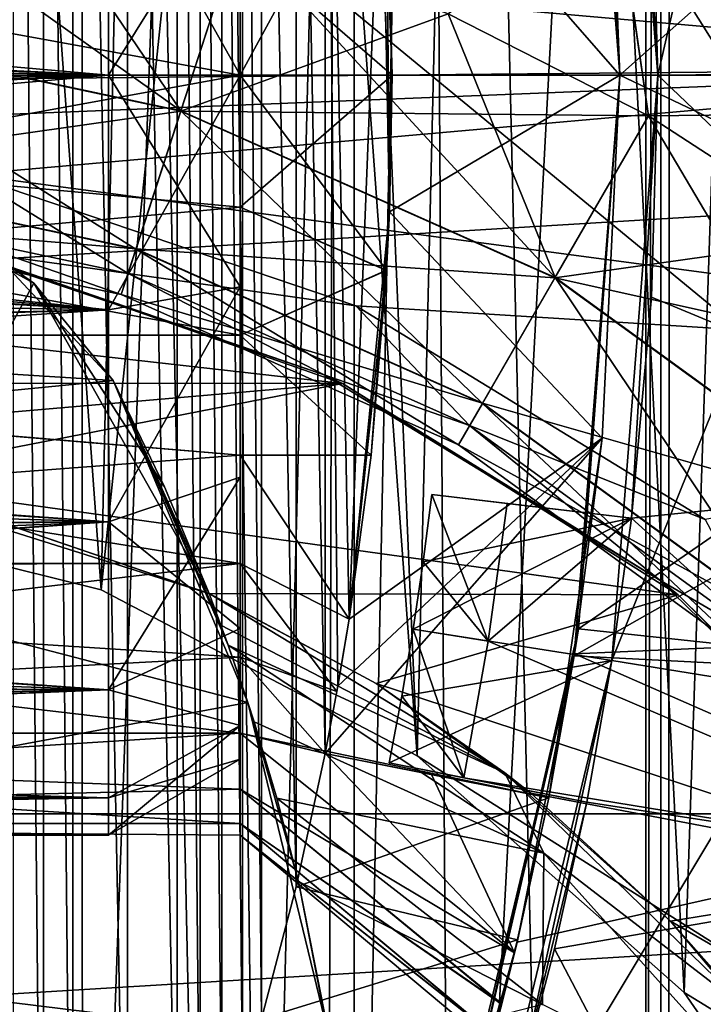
# Model space of a CAD drawing. Header units: metres. Extents: x -104 to 104, y -111 to 38.
# Tile 680 of 848: x 8.17 to 9.97, y -2.45 to 0.15. Entities that reach past the tile are written whole.
import ezdxf

# ---------------------------------------------------------------- set-up
doc = ezdxf.new("R2010")
doc.units = ezdxf.units.M
doc.layers.add('solid_509367_AD153', color=7, linetype='CONTINUOUS')

msp = doc.modelspace()

# ---------------------------------------------------------------- linework, layer by layer
at = {"layer": 'solid_509367_AD153'}
for points in [[(-88.5, -7.5, -19), (-88.5, 19.5, -19), (88.5, 19.5, -19)], [(-36.57795, -7.5, -19), (-88.5, -7.5, -19), (88.5, 19.5, -19)], [(-34.248123, -7.626659, -19), (-36.57795, -7.5, -19), (88.5, 19.5, -19)], [(-31.945723, -8.004942, -19), (-34.248123, -7.626659, -19), (88.5, 19.5, -19)], [(31.945723, -8.004942, -19), (-31.945723, -8.004942, -19), (88.5, 19.5, -19)], [(7.936655, -18.394463, 77.660629), (8.169803, 18.291494, 77.658279), (7.281437, 18.662176, 77.666862)], [(7.936655, -18.394463, 77.660629), (8.944834, -17.926723, 77.649994), (8.169803, 18.291494, 77.658279)], [(8.944834, -17.926723, 77.649994), (9.038421, 17.879116, 77.648941), (8.169803, 18.291494, 77.658279)], [(8.944834, -17.926723, 77.649994), (9.871528, -17.434856, 77.639091), (9.038421, 17.879116, 77.648941)], [(9.871528, -17.434856, 77.639091), (9.887, 17.425175, 77.638901), (9.038421, 17.879116, 77.648941)], [(9.871528, -17.434856, 77.639091), (10.723963, -16.924734, 77.62812), (9.887, 17.425175, 77.638901)], [(10.723963, -16.924734, 77.62812), (10.711931, 16.931606, 77.628281), (9.887, 17.425175, 77.638901)], [(4.344064, 15.273149, -16.1), (34.664421, -3.314469, -16.1), (36, -3.273149, -16.1)], [(55.566704, 15.273149, -16.1), (4.344064, 15.273149, -16.1), (36, -3.273149, -16.1)], [(4.344064, 15.273149, -16.1), (33.367996, -3.412633, -16.1), (34.664421, -3.314469, -16.1)], [(4.344064, 15.273149, -16.1), (30.884655, -3.787543, -16.1), (33.367996, -3.412633, -16.1)], [(4.344064, 15.273149, -16.1), (28.586456, -4.362284, -16.1), (30.884655, -3.787543, -16.1)], [(4.344064, 15.273149, -16.1), (26.533766, -5.079702, -16.1), (28.586456, -4.362284, -16.1)], [(4.344064, 15.273149, -16.1), (24.705273, -5.88503, -16.1), (26.533766, -5.079702, -16.1)], [(4.344064, 15.273149, -16.1), (23.075869, -6.75054, -16.1), (24.705273, -5.88503, -16.1)], [(4.344064, 15.273149, -16.1), (21.630114, -7.658508, -16.1), (23.075869, -6.75054, -16.1)], [(4.344064, 15.273149, -16.1), (4.344064, -7.658508, -16.1), (21.630114, -7.658508, -16.1)], [(9.857351, 9.20101, 74.699997), (9.818139, -4.818901, 74.699997), (9.818139, 4.819205, 74.699997)], [(9.857351, 9.20101, 74.699997), (9.857352, -9.201009, 74.699997), (9.818139, -4.818901, 74.699997)], [(9.857351, 9.20101, 74.699997), (10.461493, 8.508132, 74.699997), (9.857352, -9.201009, 74.699997)], [(10.461493, 8.508132, 74.699997), (10.461493, -8.508132, 74.699997), (9.857352, -9.201009, 74.699997)], [(7.47099, -1.128593, 9.95), (8.384211, -1.354237, 9.95), (7.754894, 7.271223, 9.95)], [(8.384211, -1.354237, 9.95), (8.5735, 7.031147, 9.95), (7.754894, 7.271223, 9.95)], [(9.918551, -2.413999, 9.95), (10.245106, 7.271223, 9.95), (9.4265, 7.031147, 9.95)], [(9.918551, -2.413999, 9.95), (10.452311, -3.186678, 9.95), (10.245106, 7.271223, 9.95)], [(8.384211, -1.354237, 9.95), (9.215831, -1.791282, 9.95), (8.5735, 7.031147, 9.95)], [(9.215831, -1.791282, 9.95), (9.4265, 7.031147, 9.95), (8.5735, 7.031147, 9.95)], [(9.215831, -1.791282, 9.95), (9.918551, -2.413999, 9.95), (9.4265, 7.031147, 9.95)], [(8.33328, 4.819205, 74.306755), (8.335526, -4.818901, 74.308037), (7.909254, -4.818901, 74.014336)], [(8.169735, 4.819205, 74.206543), (8.33328, 4.819205, 74.306755), (7.909254, -4.818901, 74.014336)], [(8.33328, 4.819205, 74.306755), (8.684889, 4.819205, 74.477722), (8.335526, -4.818901, 74.308037)], [(8.684889, 4.819205, 74.477722), (8.805942, -4.818901, 74.524086), (8.335526, -4.818901, 74.308037)], [(8.684889, 4.819205, 74.477722), (9.050115, 4.819205, 74.600021), (8.805942, -4.818901, 74.524086)], [(9.050115, 4.819205, 74.600021), (9.050115, -4.818901, 74.600021), (8.805942, -4.818901, 74.524086)], [(9.242718, 4.819205, 74.644295), (9.306495, -4.818901, 74.656052), (9.050115, -4.818901, 74.600021)], [(9.050115, 4.819205, 74.600021), (9.242718, 4.819205, 74.644295), (9.050115, -4.818901, 74.600021)], [(9.242718, 4.819205, 74.644295), (9.818139, 4.819205, 74.699997), (9.306495, -4.818901, 74.656052)], [(9.306495, -4.818901, 74.656052), (9.818139, 4.819205, 74.699997), (9.818139, -4.818901, 74.699997)], [(7.471087, -1.128605, 8.644608), (7.798791, 4.280321, 8.653191), (8.372914, 4.192308, 8.668224)], [(19.56822, -8.332496, 8.961384), (9.543673, 4.193583, 8.698881), (10.094987, 4.270864, 8.713318)], [(7.471087, -1.128605, 8.644608), (8.372914, 4.192308, 8.668224), (8.960734, 4.160768, 8.683617)], [(19.56822, -8.332496, 8.961384), (8.960734, 4.160768, 8.683617), (9.543673, 4.193583, 8.698881)], [(8.384458, -1.354333, 8.668527), (7.471087, -1.128605, 8.644608), (8.960734, 4.160768, 8.683617)], [(8.232697, -3.993145, 47), (8.232697, 3.993145, 47), (8.15271, 4.154013, 47)], [(8.15271, -4.154013, 47), (8.232697, -3.993145, 47), (8.15271, 4.154013, 47)], [(9.216134, -1.791493, 8.690305), (8.384458, -1.354333, 8.668527), (8.960734, 4.160768, 8.683617)], [(9.216134, -1.791493, 8.690305), (8.960734, 4.160768, 8.683617), (19.56822, -8.332496, 8.961384)], [(8.30951, -3.830737, 47), (8.30951, 3.830737, 47), (8.232697, 3.993145, 47)], [(8.232697, -3.993145, 47), (8.30951, -3.830737, 47), (8.232697, 3.993145, 47)], [(8.453498, -3.501553, 47), (8.453498, 3.501553, 47), (8.30951, 3.830737, 47)], [(8.30951, -3.830737, 47), (8.453498, -3.501553, 47), (8.30951, 3.830737, 47)], [(5, 3.5, 28.700001), (12.620547, 0.860805, 28.700001), (12.620148, -0.866507, 28.700001)], [(5, 3.5, 28.700001), (12.620148, -0.866507, 28.700001), (12.384386, -2.577942, 28.700001)], [(5, -3.5, 28.700001), (5, 3.5, 28.700001), (12.384386, -2.577942, 28.700001)], [(8.584451, -3.166971, 47), (8.584451, 3.166971, 47), (8.453498, 3.501553, 47)], [(8.453498, -3.501553, 47), (8.584451, -3.166971, 47), (8.453498, 3.501553, 47)], [(8.644976, -2.997816, 47), (8.644976, 2.997816, 47), (8.584451, 3.166971, 47)], [(8.584451, -3.166971, 47), (8.644976, -2.997816, 47), (8.584451, 3.166971, 47)], [(8.702168, -2.827506, 47), (8.702168, 2.827506, 47), (8.644976, 2.997816, 47)], [(8.644976, -2.997816, 47), (8.702168, -2.827506, 47), (8.644976, 2.997816, 47)], [(8.756004, -2.656105, 47), (8.756004, 2.656105, 47), (8.702168, 2.827506, 47)], [(8.702168, -2.827506, 47), (8.756004, -2.656105, 47), (8.702168, 2.827506, 47)], [(8.806465, -2.48368, 47), (8.806465, 2.48368, 47), (8.756004, 2.656105, 47)], [(8.756004, -2.656105, 47), (8.806465, -2.48368, 47), (8.756004, 2.656105, 47)], [(8.897184, -2.136025, 47), (8.897184, 2.136025, 47), (8.806465, 2.48368, 47)], [(8.806465, -2.48368, 47), (8.897184, -2.136025, 47), (8.806465, 2.48368, 47)], [(8.974185, -1.785076, 47), (8.974185, 1.785076, 47), (8.897184, 2.136025, 47)], [(8.897184, -2.136025, 47), (8.974185, -1.785076, 47), (8.897184, 2.136025, 47)], [(15.982141, 1.944209, 21.049999), (-15.982138, 1.944239, 21.049999), (-16.1, 0, 21.049999)], [(15.982141, 1.944209, 21.049999), (-16.1, 0, 21.049999), (16.1, 0, 21.049999)], [(9.037349, -1.431375, 47), (9.121792, 0.717915, 47), (8.974185, 1.785076, 47)], [(9.007504, -1.608536, 47), (9.037349, -1.431375, 47), (8.974185, 1.785076, 47)], [(8.974185, -1.785076, 47), (9.007504, -1.608536, 47), (8.974185, 1.785076, 47)], [(9.630476, 1.521856, 35.650002), (12.349995, 0.011527, 35.650002), (12.234767, 1.68314, 35.650002)], [(11.630701, 1.67, 39.900002), (9.64048, 1.457156, 39.900002), (9.75, 0, 39.900002)], [(11.75, 0, 39.900002), (11.630701, 1.67, 39.900002), (9.75, 0, 39.900002)], [(10.222325, 1.620614, 48.400002), (9.72873, 1.540879, 47.900002), (9.85, 0, 47.900002)], [(10.349999, 0, 48.400002), (10.222325, 1.620614, 48.400002), (9.85, 0, 47.900002)], [(9.78071, 1.166279, 46.599998), (9.85, 0, 47.900002), (9.72873, 1.540879, 47.900002)], [(9.630476, 1.521856, 35.650002), (9.75, 0, 35.650002), (12.349995, 0.011527, 35.650002)], [(9.75, 0, 39), (9.75, 0, 35.650002), (9.630476, 1.521856, 35.650002)], [(9.703047, 0.955667, 39), (9.75, 0, 39), (9.630476, 1.521856, 35.650002)], [(9.64048, 1.457156, 39.900002), (9.71917, 0.771681, 35.650002), (9.75, 0, 35.650002)], [(9.64048, 1.457156, 39.900002), (9.75, 0, 35.650002), (9.75, 0, 39.900002)], [(9.71917, 0.771681, 35.650002), (12.674013, 1.38953, 35.650002), (12.75, 0, 35.650002)], [(9.78071, 1.166279, 46.599998), (9.832662, 0.584168, 39.900002), (9.85, 0, 39.900002)], [(9.78071, 1.166279, 46.599998), (9.85, 0, 39.900002), (9.85, 0, 47.900002)], [(9.832662, 0.584168, 39.900002), (10.949882, 1.048808, 39.900002), (11, 0, 39.900002)], [(9.121792, 0.717915, 39), (9.75, 0, 39), (9.703047, 0.955667, 39)], [(9.907749, 0.839548, 10.841917), (9.737351, 0.497344, 11.072384), (10.700877, -0.099246, 11.072384)], [(10.931253, 0.205821, 10.841917), (9.907749, 0.839548, 10.841917), (10.700877, -0.099246, 11.072384)], [(9.71917, 0.771681, 35.650002), (12.75, 0, 35.650002), (9.75, 0, 35.650002)], [(9.037349, -1.431375, 47), (9.142944, -0.359242, 47), (9.121792, 0.717915, 47)], [(9.135217, 0.519914, 44.764244), (9.121792, 0.717915, 47), (9.142944, -0.359242, 47)], [(9.142944, -0.359242, 39), (9.75, 0, 39), (9.121792, 0.717915, 39)], [(9.121792, 0.717915, 39), (9.124148, 0.687322, 40.290691), (9.15, 0, 40.16436)], [(9.142944, -0.359242, 39), (9.121792, 0.717915, 39), (9.15, 0, 40.16436)], [(11.207793, 0.019654, 11.15), (2.699685, -0.059449, 11.15), (3.733266, 0.677231, 11.15)], [(10.266734, 0.677231, 11.15), (11.207793, 0.019654, 11.15), (3.733266, 0.677231, 11.15)], [(8.75, 0.68404, 40.620613), (5, 0.687866, 40.622177), (5, 0, 40.5)], [(8.75, 0, 44.5), (5, 0, 44.5), (5, 0.684475, 44.379093)], [(8.75, 0.347296, 44.469616), (8.75, 0, 44.5), (5, 0.684475, 44.379093)], [(8.75, 0.68404, 40.620613), (5, 0, 40.5), (8.75, 0.347296, 40.530384)], [(9.124148, 0.687322, 40.290691), (8.75, 0, 40.5), (9.15, 0, 40.16436)], [(8.75, 0.347296, 40.530384), (8.75, 0, 40.5), (9.124148, 0.687322, 40.290691)], [(2.5, 0, 44.5), (8.403587, 0, 44.5), (8.403587, 0.618034, 44.402115)], [(2.5, 0.121434, 44.496311), (2.5, 0, 44.5), (8.403587, 0.618034, 44.402115)], [(2.5, 0.121434, 44.496311), (8.403587, 0.618034, 44.402115), (2.5, 0.24242, 44.485252)], [(2.5, 0.517638, 40.56815), (8.403587, 0.618034, 40.597885), (8.403587, 0, 40.5)], [(7.539109, 0.129275, 10.028094), (7.590586, 0.619049, 9.950033), (8.174701, 0.526534, 9.950033)], [(7.590586, 0.619049, 11.15), (7.539249, 0.130611, 11.072395), (8.594179, -0.093621, 11.072395)], [(8.174701, 0.526534, 11.15), (7.590586, 0.619049, 11.15), (8.594179, -0.093621, 11.072395)], [(8.403587, 0.618034, 44.402115), (8.403587, 0, 44.5), (8.75, 0.556971, 44.211636)], [(8.403587, 0.618034, 40.597885), (8.75, 0.556983, 40.788368), (8.75, 0, 40.700005)], [(8.403587, 0, 40.5), (8.403587, 0.618034, 40.597885), (8.75, 0, 40.700005)], [(9.85, 0, 39.900002), (9.832662, 0.584168, 39.900002), (11, 0, 39.900002)], [(8.403587, 0, 44.5), (8.75, 0, 44.299995), (8.75, 0.556971, 44.211636)], [(8.75, 0.556983, 40.788368), (8.75, 0.556971, 44.211636), (8.75, 0, 44.299995)], [(8.75, 0, 40.700005), (8.75, 0.556983, 40.788368), (8.75, 0, 44.299995)], [(7.539109, 0.129275, 10.028094), (8.174701, 0.526534, 9.950033), (8.745946, 0.373469, 9.950033)], [(8.745946, 0.373469, 11.15), (8.174701, 0.526534, 11.15), (8.594179, -0.093621, 11.072395)], [(8.75, 0.347296, 44.469616), (9.135217, 0.519914, 44.764244), (9.15, 0, 44.83564)], [(9.15, 0, 44.83564), (9.135217, 0.519914, 44.764244), (9.142944, -0.359242, 47)], [(2.5, 0.517638, 40.56815), (8.403587, 0, 40.5), (2.5, 0.279662, 40.51965)], [(9.738197, 0.499042, 10.028295), (9.825, -0.106956, 9.950033), (9.298062, 0.161532, 9.950033)], [(9.737351, 0.497344, 11.072384), (9.298062, 0.161532, 11.15), (9.825, -0.106956, 11.15)], [(9.737351, 0.497344, 11.072384), (9.825, -0.106956, 11.15), (10.320987, -0.429054, 11.15)], [(10.700877, -0.099246, 11.072384), (9.737351, 0.497344, 11.072384), (10.320987, -0.429054, 11.15)], [(10.702021, -0.097732, 10.028295), (9.825, -0.106956, 9.950033), (9.738197, 0.499042, 10.028295)], [(10.702021, -0.097732, 10.028295), (9.738197, 0.499042, 10.028295), (10.931889, 0.206661, 10.259248)], [(8.593764, -0.094898, 10.028094), (7.539109, 0.129275, 10.028094), (8.745946, 0.373469, 9.950033)], [(8.593764, -0.094898, 10.028094), (8.745946, 0.373469, 9.950033), (9.298062, 0.161532, 9.950033)], [(8.745946, 0.373469, 11.15), (8.594179, -0.093621, 11.072395), (9.579436, -0.532286, 11.072395)], [(9.298062, 0.161532, 11.15), (8.745946, 0.373469, 11.15), (9.579436, -0.532286, 11.072395)], [(8.75, 0.347296, 40.530384), (5, 0, 40.5), (8.75, 0, 40.5)], [(8.75, 0.347296, 44.469616), (9.15, 0, 44.83564), (8.75, 0, 44.5)], [(2.5, 0.279662, 40.51965), (8.403587, 0, 40.5), (2.5, 0.24242, 40.514748)], [(2.5, 0.121434, 40.503689), (2.5, 0.24242, 40.514748), (8.403587, 0, 40.5)], [(8.593764, -0.094898, 10.028094), (9.298062, 0.161532, 9.950033), (9.825, -0.106956, 9.950033)], [(9.825, -0.106956, 11.15), (9.298062, 0.161532, 11.15), (9.579436, -0.532286, 11.072395)], [(7.539249, 0.130611, 11.072395), (7.499176, -0.250658, 10.840785), (8.475712, -0.458227, 10.840785)], [(8.594179, -0.093621, 11.072395), (7.539249, 0.130611, 11.072395), (8.475712, -0.458227, 10.840785)], [(2.5, 0.121434, 40.503689), (8.403587, 0, 40.5), (2.5, 0, 40.5)], [(7.49926, -0.249855, 10.258378), (7.539109, 0.129275, 10.028094), (8.593764, -0.094898, 10.028094)], [(2.5, -0.121434, 44.496311), (8.403587, 0, 44.5), (2.5, 0, 44.5)], [(6.960272, -0.150287, 11.15), (2.699685, -0.059449, 11.15), (11.207793, 0.019654, 11.15)], [(8.75, -0.68404, 44.379387), (5, -0.687866, 44.377823), (5, 0, 44.5)], [(8.75, -0.347296, 44.469616), (5, 0, 44.5), (8.75, 0, 44.5)], [(8.75, -0.68404, 44.379387), (5, 0, 44.5), (8.75, -0.347296, 44.469616)], [(8.75, 0, 40.5), (5, 0, 40.5), (5, -0.684475, 40.620907)], [(8.75, 0, 40.5), (5, -0.684475, 40.620907), (8.75, -0.347296, 40.530384)], [(8.033466, -0.261476, 11.15), (6.960272, -0.150287, 11.15), (11.207793, 0.019654, 11.15)], [(8.033466, -0.261476, 11.15), (11.207793, 0.019654, 11.15), (12.019654, -0.792207, 11.15)], [(8.403587, -0.618034, 44.402115), (8.75, -0.556983, 44.211632), (8.75, 0, 44.299995)], [(8.403587, -0.618034, 44.402115), (8.75, 0, 44.299995), (8.403587, 0, 44.5)], [(8.75, 0, 44.5), (9.15, 0, 44.83564), (9.135575, -0.51358, 44.765621)], [(8.75, -0.347296, 44.469616), (8.75, 0, 44.5), (9.135575, -0.51358, 44.765621)], [(9.15, 0, 40.16436), (8.75, 0, 40.5), (8.75, -0.347296, 40.530384)], [(8.75, -0.556983, 44.211632), (8.75, 0, 40.700005), (8.75, 0, 44.299995)], [(9.629526, -1.527909, 35.650002), (12.237545, -1.662818, 35.650002), (12.349995, 0.011527, 35.650002)], [(9.75, 0, 35.650002), (9.629526, -1.527909, 35.650002), (12.349995, 0.011527, 35.650002)], [(9.75, 0, 39.900002), (9.75, 0, 35.650002), (9.630262, -1.523424, 35.650002)], [(9.640485, -1.457127, 39.900002), (9.75, 0, 39.900002), (9.630262, -1.523424, 35.650002)], [(11.75, 0, 39.900002), (9.75, 0, 39.900002), (9.640485, -1.457127, 39.900002)], [(10.349999, 0, 48.400002), (9.85, 0, 47.900002), (9.72873, -1.540879, 47.900002)], [(10.222329, -1.62059, 48.400002), (10.349999, 0, 48.400002), (9.72873, -1.540879, 47.900002)], [(-16.1, 0, 21.049999), (-15.982141, -1.944209, 21.049999), (16.1, 0, 21.049999)], [(-15.982141, -1.944209, 21.049999), (15.982138, -1.944239, 21.049999), (16.1, 0, 21.049999)], [(2.5, -0.517638, 44.43185), (8.403587, -0.618034, 44.402115), (8.403587, 0, 44.5)], [(2.5, -0.121434, 44.496311), (2.5, -0.24242, 44.485252), (8.403587, 0, 44.5)], [(2.5, -0.279662, 44.48035), (8.403587, 0, 44.5), (2.5, -0.24242, 44.485252)], [(2.5, -0.517638, 44.43185), (8.403587, 0, 44.5), (2.5, -0.279662, 44.48035)], [(2.5, 0, 40.5), (8.403587, 0, 40.5), (8.403587, -0.618034, 40.597885)], [(2.5, -0.121434, 40.503689), (2.5, 0, 40.5), (8.403587, -0.618034, 40.597885)], [(8.403587, 0, 40.5), (8.75, 0, 40.700005), (8.75, -0.556971, 40.788364)], [(8.403587, -0.618034, 40.597885), (8.403587, 0, 40.5), (8.75, -0.556971, 40.788364)], [(9.135555, -0.513928, 40.23447), (9.15, 0, 40.16436), (8.75, -0.347296, 40.530384)], [(8.75, -0.556983, 44.211632), (8.75, -0.556971, 40.788364), (8.75, 0, 40.700005)], [(9.142944, -0.359242, 39), (9.15, 0, 40.16436), (9.135555, -0.513928, 40.23447)], [(9.135575, -0.51358, 44.765621), (9.15, 0, 44.83564), (9.142944, -0.359242, 47)], [(9.142944, -0.359242, 39), (9.703047, -0.955667, 39), (9.75, 0, 39)], [(9.703047, -0.955667, 39), (9.629526, -1.527909, 35.650002), (9.75, 0, 35.650002)], [(9.630262, -1.523424, 35.650002), (9.75, 0, 35.650002), (12.674013, -1.38953, 35.650002)], [(11.630697, -1.67003, 39.900002), (11.75, 0, 39.900002), (9.640485, -1.457127, 39.900002)], [(9.703047, -0.955667, 39), (9.75, 0, 35.650002), (9.75, 0, 39)], [(9.85, 0, 47.900002), (9.78071, -1.166279, 46.599998), (9.72873, -1.540879, 46.599998)], [(9.72873, -1.540879, 47.900002), (9.85, 0, 47.900002), (9.72873, -1.540879, 46.599998)], [(9.75, 0, 35.650002), (12.75, 0, 35.650002), (12.674013, -1.38953, 35.650002)], [(9.85, 0, 47.900002), (9.832662, -0.584168, 39.900002), (9.78071, -1.166279, 39.900002)], [(9.85, 0, 47.900002), (9.78071, -1.166279, 39.900002), (9.78071, -1.166279, 46.599998)], [(9.832662, -0.584168, 39.900002), (9.85, 0, 39.900002), (10.949882, -1.048808, 39.900002)], [(9.85, 0, 47.900002), (9.85, 0, 39.900002), (9.832662, -0.584168, 39.900002)], [(9.85, 0, 39.900002), (11, 0, 39.900002), (10.949882, -1.048808, 39.900002)], [(8.475961, -0.457459, 10.258378), (7.49926, -0.249855, 10.258378), (8.593764, -0.094898, 10.028094)], [(8.594179, -0.093621, 11.072395), (8.475712, -0.458227, 10.840785), (9.387752, -0.864293, 10.840785)], [(8.475961, -0.457459, 10.258378), (8.593764, -0.094898, 10.028094), (9.578765, -0.533449, 10.028094)], [(9.578765, -0.533449, 10.028094), (8.593764, -0.094898, 10.028094), (9.825, -0.106956, 9.950033)], [(9.579436, -0.532286, 11.072395), (8.594179, -0.093621, 11.072395), (9.387752, -0.864293, 10.840785)], [(10.702021, -0.097732, 10.028295), (10.320987, -0.429054, 9.950033), (9.825, -0.106956, 9.950033)], [(2.5, -0.24242, 40.514748), (2.5, -0.121434, 40.503689), (8.403587, -0.618034, 40.597885)], [(9.578765, -0.533449, 10.028094), (9.825, -0.106956, 9.950033), (10.320987, -0.429054, 9.950033)], [(9.825, -0.106956, 11.15), (9.579436, -0.532286, 11.072395), (10.45196, -1.166211, 11.072395)], [(10.320987, -0.429054, 11.15), (9.825, -0.106956, 11.15), (10.45196, -1.166211, 11.072395)], [(2.5, -0.279662, 40.51965), (2.5, -0.24242, 40.514748), (8.403587, -0.618034, 40.597885)], [(7.486057, -0.375473, 10.549445), (7.49926, -0.249855, 10.258378), (8.475961, -0.457459, 10.258378)], [(7.499176, -0.250658, 10.840785), (7.486057, -0.375473, 10.549445), (8.436929, -0.577587, 10.549445)], [(8.475712, -0.458227, 10.840785), (7.499176, -0.250658, 10.840785), (8.436929, -0.577587, 10.549445)], [(2.5, -0.517638, 40.56815), (2.5, -0.279662, 40.51965), (8.403587, -0.618034, 40.597885)], [(8.45503, -0.521876, 11.091421), (7.49218, -0.317215, 11.091421), (8.033466, -0.261476, 11.15)], [(9.054654, -0.606734, 11.15), (8.033466, -0.261476, 11.15), (12.019654, -0.792207, 11.15)], [(8.45503, -0.521876, 11.091421), (8.033466, -0.261476, 11.15), (9.054654, -0.606734, 11.15)], [(7.990573, -0.456734, 10.95), (7.49218, -0.317215, 11.091421), (8.45503, -0.521876, 11.091421)], [(8.75, -0.347296, 40.530384), (5, -0.684475, 40.620907), (8.75, -0.68404, 40.620613)], [(8.75, -0.68404, 44.379387), (8.75, -0.347296, 44.469616), (9.135575, -0.51358, 44.765621)], [(9.135555, -0.513928, 40.23447), (8.75, -0.347296, 40.530384), (8.75, -0.68404, 40.620613)], [(9.135575, -0.51358, 44.765621), (9.142944, -0.359242, 47), (9.037349, -1.431375, 47)], [(9.142944, -0.359242, 39), (9.037349, -1.431375, 39), (9.703047, -0.955667, 39)], [(9.142944, -0.359242, 39), (9.095191, -1.000003, 40.439774), (9.037349, -1.431375, 40.775665)], [(9.142944, -0.359242, 39), (9.037349, -1.431375, 40.775665), (9.037349, -1.431375, 39)], [(9.142944, -0.359242, 39), (9.135555, -0.513928, 40.23447), (9.095191, -1.000003, 40.439774)], [(8.436929, -0.577587, 10.549445), (7.486057, -0.375473, 10.549445), (8.475961, -0.457459, 10.258378)], [(8.207345, -0.547578, 12.265022), (7.957312, -0.41091, 12.425191), (7.905394, -1.103814, 10.95)], [(8.207345, -0.547578, 12.265022), (8.12122, -0.486952, 15.05), (7.957312, -0.41091, 12.425191)], [(9.578765, -0.533449, 10.028094), (10.320987, -0.429054, 9.950033), (10.780588, -0.801232, 9.950033)], [(8.97159, -0.788666, 10.95), (7.990573, -0.456734, 10.95), (8.45503, -0.521876, 11.091421)], [(8.034081, -0.466516, 9.95), (7.990573, -0.456734, 10.95), (8.97159, -0.788666, 10.95)], [(8.436929, -0.577587, 10.549445), (8.475961, -0.457459, 10.258378), (9.388155, -0.863594, 10.258378)], [(8.475712, -0.458227, 10.840785), (8.436929, -0.577587, 10.549445), (9.325, -0.972982, 10.549445)], [(9.387752, -0.864293, 10.840785), (8.475712, -0.458227, 10.840785), (9.325, -0.972982, 10.549445)], [(9.388155, -0.863594, 10.258378), (8.475961, -0.457459, 10.258378), (9.578765, -0.533449, 10.028094)], [(9.019148, -0.811273, 9.95), (4.984125, -0.809696, 9.95), (5.965104, -0.466713, 9.95)], [(9.019148, -0.811273, 9.95), (5.965104, -0.466713, 9.95), (8.034081, -0.466516, 9.95)], [(6.46382, -0.680455, 15.05), (8.12122, -0.486952, 15.05), (8.415923, -0.8036, 15.05)], [(9.019148, -0.811273, 9.95), (8.034081, -0.466516, 9.95), (8.97159, -0.788666, 10.95)], [(8.415923, -0.8036, 11.869647), (8.415923, -0.8036, 15.05), (8.12122, -0.486952, 15.05)], [(8.207345, -0.547578, 12.265022), (8.415923, -0.8036, 11.869647), (8.12122, -0.486952, 15.05)], [(2.5, -0.517638, 40.56815), (8.403587, -0.618034, 40.597885), (2.5, -0.747981, 40.645134)], [(2.5, -0.517638, 44.43185), (2.5, -0.747981, 44.354866), (8.403587, -0.618034, 44.402115)], [(8.75, -0.68404, 44.379387), (9.135575, -0.51358, 44.765621), (9.095224, -0.999693, 44.56041)], [(9.095191, -1.000003, 40.439774), (9.135555, -0.513928, 40.23447), (8.75, -0.68404, 40.620613)], [(9.095224, -0.999693, 44.56041), (9.135575, -0.51358, 44.765621), (9.037349, -1.431375, 47)], [(9.354289, -0.922251, 11.091421), (8.45503, -0.521876, 11.091421), (9.054654, -0.606734, 11.15)], [(8.97159, -0.788666, 10.95), (8.45503, -0.521876, 11.091421), (9.354289, -0.922251, 11.091421)], [(9.579436, -0.532286, 11.072395), (9.387752, -0.864293, 10.840785), (10.195435, -1.45111, 10.840785)], [(9.388155, -0.863594, 10.258378), (9.578765, -0.533449, 10.028094), (10.45106, -1.167209, 10.028094)], [(10.45106, -1.167209, 10.028094), (9.578765, -0.533449, 10.028094), (10.780588, -0.801232, 9.950033)], [(10.45196, -1.166211, 11.072395), (9.579436, -0.532286, 11.072395), (10.195435, -1.45111, 10.840785)], [(8.207345, -0.547578, 12.265022), (7.905394, -1.103814, 10.95), (8.668212, -1.364471, 10.95)], [(8.207345, -0.547578, 12.265022), (8.668212, -1.364471, 10.95), (8.550808, -1.083585, 11.405239)], [(8.207345, -0.547578, 12.265022), (8.550808, -1.083585, 11.405239), (8.415923, -0.8036, 11.869647)], [(8.403587, -1.17557, 40.881966), (8.75, -0.556971, 40.788364), (8.75, -1.058306, 41.044033)], [(8.403587, -1.17557, 40.881966), (8.403587, -0.618034, 40.597885), (8.75, -0.556971, 40.788364)], [(8.403587, -1.17557, 44.118034), (8.75, -1.058321, 43.955956), (8.75, -0.556983, 44.211632)], [(8.403587, -0.618034, 44.402115), (8.403587, -1.17557, 44.118034), (8.75, -0.556983, 44.211632)], [(8.75, -0.556983, 44.211632), (8.75, -1.058306, 41.044033), (8.75, -0.556971, 40.788364)], [(8.75, -0.556983, 44.211632), (8.75, -1.058321, 43.955956), (8.75, -1.058306, 41.044033)], [(9.325, -0.972982, 10.549445), (8.436929, -0.577587, 10.549445), (9.388155, -0.863594, 10.258378)], [(9.78071, -1.166279, 39.900002), (9.832662, -0.584168, 39.900002), (10.949882, -1.048808, 39.900002)], [(2.5, -0.747981, 40.645134), (8.403587, -0.618034, 40.597885), (8.403587, -1.17557, 40.881966)], [(2.5, -0.999999, 44.232048), (8.403587, -1.17557, 44.118034), (8.403587, -0.618034, 44.402115)], [(2.5, -0.999999, 44.232048), (8.403587, -0.618034, 44.402115), (2.5, -0.782685, 44.340488)], [(2.5, -0.747981, 44.354866), (2.5, -0.782685, 44.340488), (8.403587, -0.618034, 44.402115)], [(9.974537, -1.16931, 11.15), (9.054654, -0.606734, 11.15), (12.019654, -0.792207, 11.15)], [(9.354289, -0.922251, 11.091421), (9.054654, -0.606734, 11.15), (9.974537, -1.16931, 11.15)], [(8.75, -0.68404, 40.620613), (5, -0.684475, 40.620907), (8.75, -1, 40.767948)], [(8.75, -1, 44.232052), (5, -0.687866, 44.377823), (8.75, -0.68404, 44.379387)], [(8.75, -1, 40.767948), (5, -0.684475, 40.620907), (5, -1.284848, 40.967278)], [(8.75, -1.285575, 44.032089), (5, -1.291316, 44.027287), (5, -0.687866, 44.377823)], [(8.75, -1.285575, 44.032089), (5, -0.687866, 44.377823), (8.75, -1, 44.232052)], [(6.46382, -0.680455, 15.05), (8.415923, -0.8036, 15.05), (6.312612, -1.01, 15.05)], [(8.75, -1, 44.232052), (8.75, -0.68404, 44.379387), (9.095224, -0.999693, 44.56041)], [(9.095191, -1.000003, 40.439774), (8.75, -0.68404, 40.620613), (8.75, -1, 40.767948)], [(2.5, -0.747981, 40.645134), (8.403587, -1.17557, 40.881966), (2.5, -0.782685, 40.659512)], [(2.5, -0.999999, 40.767952), (2.5, -0.782685, 40.659512), (8.403587, -1.17557, 40.881966)], [(9.854807, -1.329499, 10.95), (8.97159, -0.788666, 10.95), (9.354289, -0.922251, 11.091421)], [(9.019148, -0.811273, 9.95), (8.97159, -0.788666, 10.95), (9.854807, -1.329499, 10.95)], [(6.723525, -1.009696, 9.95), (4.984125, -0.809696, 9.95), (9.019148, -0.811273, 9.95)], [(8.415923, -0.8036, 15.05), (8.770711, -1.651121, 15.05), (6.312612, -1.01, 15.05)], [(7.717554, -1.06496, 9.95), (6.723525, -1.009696, 9.95), (9.019148, -0.811273, 9.95)], [(7.717554, -1.06496, 9.95), (9.019148, -0.811273, 9.95), (9.902957, -1.367501, 9.95)], [(8.415923, -0.8036, 15.05), (8.668212, -1.364471, 10.95), (8.668212, -1.364471, 11.45)], [(8.550808, -1.083585, 11.405239), (8.668212, -1.364471, 10.95), (8.415923, -0.8036, 15.05)], [(8.699626, -1.447422, 12.147225), (8.415923, -0.8036, 15.05), (8.668212, -1.364471, 11.45)], [(8.718726, -1.49982, 12.336929), (8.770711, -1.651121, 15.05), (8.415923, -0.8036, 15.05)], [(8.699626, -1.447422, 12.147225), (8.718726, -1.49982, 12.336929), (8.415923, -0.8036, 15.05)], [(8.415923, -0.8036, 11.869647), (8.550808, -1.083585, 11.405239), (8.415923, -0.8036, 15.05)], [(9.902957, -1.367501, 9.95), (9.019148, -0.811273, 9.95), (9.854807, -1.329499, 10.95)], [(9.325, -0.972982, 10.549445), (9.388155, -0.863594, 10.258378), (10.195975, -1.45051, 10.258378)], [(9.387752, -0.864293, 10.840785), (9.325, -0.972982, 10.549445), (10.111458, -1.544376, 10.549445)], [(10.195435, -1.45111, 10.840785), (9.387752, -0.864293, 10.840785), (10.111458, -1.544376, 10.549445)], [(10.195975, -1.45051, 10.258378), (9.388155, -0.863594, 10.258378), (10.45106, -1.167209, 10.028094)], [(10.150654, -1.500844, 11.091421), (9.354289, -0.922251, 11.091421), (9.974537, -1.16931, 11.15)], [(9.854807, -1.329499, 10.95), (9.354289, -0.922251, 11.091421), (10.150654, -1.500844, 11.091421)], [(8.974185, -1.785076, 39), (9.562656, -1.902131, 39), (9.703047, -0.955667, 39)], [(8.974185, -1.785076, 39), (9.703047, -0.955667, 39), (9.007504, -1.608536, 39)], [(9.007504, -1.608536, 39), (9.703047, -0.955667, 39), (9.037349, -1.431375, 39)], [(9.703047, -0.955667, 39), (9.562656, -1.902131, 39), (9.629526, -1.527909, 35.650002)], [(10.111458, -1.544376, 10.549445), (9.325, -0.972982, 10.549445), (10.195975, -1.45051, 10.258378)], [(2.5, -0.999999, 40.767952), (8.403587, -1.17557, 40.881966), (2.5, -1.202569, 40.901928)], [(2.5, -0.999999, 44.232048), (2.5, -1.202569, 44.098072), (8.403587, -1.17557, 44.118034)], [(8.75, -1, 40.767948), (5, -1.284848, 40.967278), (8.75, -1.285575, 40.967911)], [(8.770711, -1.651121, 15.05), (5.965303, -2.171207, 15.05), (6.312612, -1.01, 15.05)], [(8.75, -1, 44.232052), (9.095224, -0.999693, 44.56041), (9.037349, -1.431375, 44.224335)], [(8.75, -1.285575, 44.032089), (8.75, -1, 44.232052), (9.037349, -1.431375, 44.224335)], [(9.037349, -1.431375, 40.775665), (8.75, -1, 40.767948), (8.75, -1.285575, 40.967911)], [(9.037349, -1.431375, 40.775665), (9.095191, -1.000003, 40.439774), (8.75, -1, 40.767948)], [(9.037349, -1.431375, 44.224335), (9.095224, -0.999693, 44.56041), (9.037349, -1.431375, 47)], [(8.403587, -1.17557, 40.881966), (8.75, -1.058306, 41.044033), (8.75, -1.455957, 41.441677)], [(8.403587, -1.618034, 43.675571), (8.75, -1.455968, 43.558304), (8.75, -1.058321, 43.955956)], [(8.403587, -1.17557, 44.118034), (8.403587, -1.618034, 43.675571), (8.75, -1.058321, 43.955956)], [(8.75, -1.058321, 43.955956), (8.75, -1.455957, 41.441677), (8.75, -1.058306, 41.044033)], [(8.75, -1.058321, 43.955956), (8.75, -1.455968, 43.558304), (8.75, -1.455957, 41.441677)], [(9.78071, -1.166279, 39.900002), (10.949882, -1.048808, 39.900002), (10.8, -2.088061, 39.900002)], [(8.667324, -1.364072, 9.95), (7.717554, -1.06496, 9.95), (9.902957, -1.367501, 9.95)], [(7.905394, -1.103814, 10.95), (7.717554, -1.06496, 9.95), (8.667324, -1.364072, 9.95)], [(18.374773, -2.148744, 43.150002), (14.960517, -1.087624, 43.150002), (8.422169, -12.412375, 43.150002)], [(8.422169, -12.412375, 46.150002), (8.422169, -12.412375, 43.150002), (14.960517, -1.087624, 43.150002)], [(8.422169, -12.412375, 46.150002), (14.960517, -1.087624, 43.150002), (9.084251, -11.265615, 47.282345)], [(9.084251, -11.265615, 47.282345), (14.960517, -1.087624, 43.150002), (9.713888, -10.175053, 48.150002)], [(9.713888, -10.175053, 48.150002), (14.960517, -1.087624, 43.150002), (13.668797, -3.324948, 48.150002)], [(8.668212, -1.364471, 10.95), (7.905394, -1.103814, 10.95), (8.667324, -1.364072, 9.95)], [(9.231548, -1.280983, 40.099998), (9.254438, -1.103525, 40.099998), (9.402793, -1.489256, 39.900002)], [(9.231548, -1.280983, 46.599998), (9.78071, -1.166279, 46.599998), (9.254438, -1.103525, 46.599998)], [(9.254438, -1.103525, 46.599998), (9.254438, -1.103525, 40.099998), (9.231548, -1.280983, 40.099998)], [(9.231548, -1.280983, 46.599998), (9.254438, -1.103525, 46.599998), (9.231548, -1.280983, 40.099998)], [(9.254438, -1.103525, 40.099998), (9.78071, -1.166279, 39.900002), (9.453032, -1.127206, 39.900002)], [(9.254438, -1.103525, 46.599998), (9.78071, -1.166279, 46.599998), (9.78071, -1.166279, 39.900002)], [(9.254438, -1.103525, 46.599998), (9.78071, -1.166279, 39.900002), (9.254438, -1.103525, 40.099998)], [(9.254438, -1.103525, 40.099998), (9.453032, -1.127206, 39.900002), (9.402793, -1.489256, 39.900002)], [(7.47099, -1.128593, 9.95), (7.471087, -1.128605, 8.644608), (8.384211, -1.354237, 9.95)], [(8.384211, -1.354237, 9.95), (7.471087, -1.128605, 8.644608), (8.384458, -1.354333, 8.668527)], [(9.402793, -1.489256, 39.900002), (9.453032, -1.127206, 39.900002), (9.78071, -1.166279, 39.900002)], [(-2.5, -1.23237, 44.075203), (2.5, -1.23237, 44.075203), (8.403587, -1.17557, 44.118034)], [(2.5, -1.202569, 44.098072), (-2.5, -1.23237, 44.075203), (8.403587, -1.17557, 44.118034)], [(2.5, -1.202569, 40.901928), (8.403587, -1.17557, 40.881966), (8.403587, -1.618034, 41.324429)], [(2.5, -1.59807, 43.702568), (8.403587, -1.618034, 43.675571), (8.403587, -1.17557, 44.118034)], [(2.5, -1.575203, 43.732368), (2.5, -1.59807, 43.702568), (8.403587, -1.17557, 44.118034)], [(2.5, -1.414212, 43.914211), (8.403587, -1.17557, 44.118034), (2.5, -1.23237, 44.075203)], [(2.5, -1.414212, 43.914211), (2.5, -1.575203, 43.732368), (8.403587, -1.17557, 44.118034)], [(8.403587, -1.618034, 41.324429), (8.403587, -1.17557, 40.881966), (8.75, -1.455957, 41.441677)], [(9.205256, -1.457969, 46.599998), (9.72873, -1.540879, 46.599998), (9.78071, -1.166279, 46.599998)], [(9.231548, -1.280983, 46.599998), (9.205256, -1.457969, 46.599998), (9.78071, -1.166279, 46.599998)], [(9.402793, -1.489256, 39.900002), (9.78071, -1.166279, 39.900002), (10.8, -2.088061, 39.900002)], [(2.5, -1.23237, 40.924797), (2.5, -1.202569, 40.901928), (8.403587, -1.618034, 41.324429)], [(2.5, -1.414212, 41.085789), (2.5, -1.23237, 40.924797), (8.403587, -1.618034, 41.324429)], [(8.75, -1.285575, 40.967911), (5, -1.284848, 40.967278), (5, -1.729785, 41.496319)], [(8.75, -1.285575, 40.967911), (5, -1.729785, 41.496319), (8.75, -1.532089, 41.214424)], [(8.75, -1.532089, 43.785576), (5, -1.291316, 44.027287), (8.75, -1.285575, 44.032089)], [(8.75, -1.732051, 43.5), (5, -1.734909, 43.494808), (5, -1.291316, 44.027287)], [(8.75, -1.732051, 43.5), (5, -1.291316, 44.027287), (8.75, -1.532089, 43.785576)], [(8.75, -1.285575, 44.032089), (9.037349, -1.431375, 44.224335), (9.005042, -1.622256, 44.006767)], [(8.75, -1.532089, 43.785576), (8.75, -1.285575, 44.032089), (9.005042, -1.622256, 44.006767)], [(9.005043, -1.622252, 40.993229), (8.75, -1.285575, 40.967911), (8.75, -1.532089, 41.214424)], [(9.005043, -1.622252, 40.993229), (9.037349, -1.431375, 40.775665), (8.75, -1.285575, 40.967911)], [(9.205256, -1.457969, 40.099998), (9.231548, -1.280983, 40.099998), (9.402793, -1.489256, 39.900002)], [(9.231548, -1.280983, 46.599998), (9.231548, -1.280983, 40.099998), (9.205256, -1.457969, 40.099998)], [(9.231548, -1.280983, 46.599998), (9.205256, -1.457969, 40.099998), (9.205256, -1.457969, 46.599998)], [(10.596413, -2.052405, 10.95), (9.854807, -1.329499, 10.95), (10.150654, -1.500844, 11.091421)], [(9.902957, -1.367501, 9.95), (9.854807, -1.329499, 10.95), (10.596413, -2.052405, 10.95)], [(8.384211, -1.354237, 9.95), (8.384458, -1.354333, 8.668527), (9.215831, -1.791282, 9.95)], [(9.215831, -1.791282, 9.95), (8.384458, -1.354333, 8.668527), (9.216134, -1.791493, 8.690305)], [(9.108247, -1.600932, 9.95), (8.667324, -1.364072, 9.95), (9.902957, -1.367501, 9.95)], [(8.668212, -1.364471, 10.95), (8.667324, -1.364072, 9.95), (9.108247, -1.600932, 9.95)], [(8.668212, -1.364471, 11.45), (8.668212, -1.364471, 10.95), (9.108247, -1.600932, 9.95)], [(9.447154, -1.835915, 11.45), (8.668212, -1.364471, 11.45), (9.108247, -1.600932, 9.95)], [(8.699626, -1.447422, 12.147225), (8.668212, -1.364471, 11.45), (9.447154, -1.835915, 11.45)], [(9.108247, -1.600932, 9.95), (9.902957, -1.367501, 9.95), (10.638105, -2.103903, 9.95)], [(10.638105, -2.103903, 9.95), (9.902957, -1.367501, 9.95), (10.596413, -2.052405, 10.95)], [(9.630262, -1.523424, 35.650002), (12.674013, -1.38953, 35.650002), (12.447637, -2.759575, 35.650002)], [(2.5, -1.414212, 41.085789), (8.403587, -1.618034, 41.324429), (2.5, -1.575203, 41.267632)], [(8.699626, -1.447422, 12.147225), (9.447154, -1.835915, 11.45), (8.718726, -1.49982, 12.336929)], [(9.005042, -1.622256, 44.006767), (9.037349, -1.431375, 44.224335), (9.007504, -1.608536, 47)], [(9.037349, -1.431375, 39), (9.037349, -1.431375, 40.775665), (9.005043, -1.622252, 40.993229)], [(9.007504, -1.608536, 39), (9.037349, -1.431375, 39), (9.005043, -1.622252, 40.993229)], [(9.037349, -1.431375, 44.224335), (9.037349, -1.431375, 47), (9.007504, -1.608536, 47)], [(8.403587, -1.618034, 41.324429), (8.75, -1.455957, 41.441677), (8.75, -1.711633, 41.943016)], [(8.403587, -1.618034, 43.675571), (8.75, -1.711637, 43.056973), (8.75, -1.455968, 43.558304)], [(8.75, -1.455968, 43.558304), (8.75, -1.711633, 41.943016), (8.75, -1.455957, 41.441677)], [(8.75, -1.455968, 43.558304), (8.75, -1.711637, 43.056973), (8.75, -1.711633, 41.943016)], [(9.17557, -1.634418, 40.099998), (9.205256, -1.457969, 40.099998), (9.338693, -1.849111, 39.900002)], [(9.205256, -1.457969, 46.599998), (9.17557, -1.634418, 46.599998), (9.72873, -1.540879, 46.599998)], [(9.205256, -1.457969, 46.599998), (9.205256, -1.457969, 40.099998), (9.17557, -1.634418, 40.099998)], [(9.205256, -1.457969, 46.599998), (9.17557, -1.634418, 40.099998), (9.17557, -1.634418, 46.599998)], [(9.205256, -1.457969, 40.099998), (9.402793, -1.489256, 39.900002), (9.338693, -1.849111, 39.900002)], [(9.314939, -2.879795, 39.900002), (9.640485, -1.457127, 39.900002), (9.630262, -1.523424, 35.650002)], [(11.630697, -1.67003, 39.900002), (9.640485, -1.457127, 39.900002), (9.314939, -2.879795, 39.900002)], [(8.718726, -1.49982, 12.336929), (9.447154, -1.835915, 11.45), (9.549762, -2.048017, 12.335726)], [(8.787164, -1.70203, 12.841611), (8.770711, -1.651121, 15.05), (8.718726, -1.49982, 12.336929)], [(8.787164, -1.70203, 12.841611), (8.718726, -1.49982, 12.336929), (9.549762, -2.048017, 12.335726)], [(9.338693, -1.849111, 39.900002), (9.402793, -1.489256, 39.900002), (10.8, -2.088061, 39.900002)], [(9.272796, -3.012817, 35.650002), (9.630262, -1.523424, 35.650002), (12.447637, -2.759575, 35.650002)], [(9.314939, -2.879795, 39.900002), (9.630262, -1.523424, 35.650002), (9.272796, -3.012817, 35.650002)], [(9.629526, -1.527909, 35.650002), (9.479148, -2.281524, 35.650002), (12.237545, -1.662818, 35.650002)], [(9.562656, -1.902131, 39), (9.479148, -2.281524, 35.650002), (9.629526, -1.527909, 35.650002)], [(8.75, -1.532089, 41.214424), (5, -1.729785, 41.496319), (8.75, -1.732051, 41.5)], [(8.75, -1.532089, 43.785576), (9.005042, -1.622256, 44.006767), (8.974185, -1.785076, 43.765442)], [(8.75, -1.732051, 43.5), (8.75, -1.532089, 43.785576), (8.974185, -1.785076, 43.765442)], [(8.974185, -1.785076, 41.234558), (8.75, -1.532089, 41.214424), (8.75, -1.732051, 41.5)], [(8.974185, -1.785076, 41.234558), (9.005043, -1.622252, 40.993229), (8.75, -1.532089, 41.214424)], [(9.142502, -1.810264, 46.599998), (9.662408, -1.913208, 46.599998), (9.72873, -1.540879, 46.599998)], [(9.17557, -1.634418, 46.599998), (9.142502, -1.810264, 46.599998), (9.72873, -1.540879, 46.599998)], [(9.72873, -1.540879, 47.900002), (9.477847, -2.68196, 46.599998), (9.367907, -3.043817, 46.599998)], [(9.367907, -3.043817, 47.900002), (9.72873, -1.540879, 47.900002), (9.367907, -3.043817, 46.599998)], [(10.222329, -1.62059, 48.400002), (9.72873, -1.540879, 47.900002), (9.367907, -3.043817, 47.900002)], [(9.72873, -1.540879, 47.900002), (9.662408, -1.913208, 46.599998), (9.477847, -2.68196, 46.599998)], [(9.72873, -1.540879, 47.900002), (9.72873, -1.540879, 46.599998), (9.662408, -1.913208, 46.599998)], [(-2.5, -1.575203, 41.267632), (2.5, -1.575203, 41.267632), (8.403587, -1.618034, 41.324429)], [(2.5, -1.59807, 41.297432), (-2.5, -1.575203, 41.267632), (8.403587, -1.618034, 41.324429)], [(2.5, -1.732049, 41.5), (2.5, -1.59807, 41.297432), (8.403587, -1.618034, 41.324429)], [(2.5, -1.732049, 43.5), (8.403587, -1.618034, 43.675571), (2.5, -1.59807, 43.702568)], [(9.514914, -1.8895, 9.95), (9.108247, -1.600932, 9.95), (10.638105, -2.103903, 9.95)], [(9.447154, -1.835915, 11.45), (9.108247, -1.600932, 9.95), (9.514914, -1.8895, 9.95)], [(2.5, -1.732049, 41.5), (8.403587, -1.618034, 41.324429), (8.403587, -1.902113, 41.881966)], [(2.5, -1.854865, 43.247982), (8.403587, -1.902113, 43.118034), (8.403587, -1.618034, 43.675571)], [(2.5, -1.84049, 43.282684), (2.5, -1.854865, 43.247982), (8.403587, -1.618034, 43.675571)], [(2.5, -1.732049, 43.5), (2.5, -1.84049, 43.282684), (8.403587, -1.618034, 43.675571)], [(8.403587, -1.902113, 41.881966), (8.403587, -1.618034, 41.324429), (8.75, -1.711633, 41.943016)], [(8.403587, -1.618034, 43.675571), (8.403587, -1.902113, 43.118034), (8.75, -1.711637, 43.056973)], [(9.005042, -1.622256, 44.006767), (9.007504, -1.608536, 47), (8.974185, -1.785076, 47)], [(9.007504, -1.608536, 39), (9.005043, -1.622252, 40.993229), (8.974185, -1.785076, 41.234558)], [(8.974185, -1.785076, 39), (9.007504, -1.608536, 39), (8.974185, -1.785076, 41.234558)], [(9.005042, -1.622256, 44.006767), (8.974185, -1.785076, 47), (8.974185, -1.785076, 43.765442)], [(10.222329, -1.62059, 48.400002), (9.367907, -3.043817, 47.900002), (9.842779, -3.200221, 48.400002)], [(10.222329, -1.62059, 48.400002), (9.842779, -3.200221, 48.400002), (10.805263, -2.060651, 48.400002)], [(8.770711, -1.651121, 15.05), (8.987225, -2.544101, 15.05), (5.965303, -2.171207, 15.05)], [(8.903646, -2.122367, 13.47336), (8.987225, -2.544101, 15.05), (8.770711, -1.651121, 15.05)], [(8.903646, -2.122367, 13.47336), (8.770711, -1.651121, 15.05), (8.846982, -1.902555, 13.180143)], [(8.787164, -1.70203, 12.841611), (8.846982, -1.902555, 13.180143), (8.770711, -1.651121, 15.05)], [(9.17557, -1.634418, 40.099998), (9.338693, -1.849111, 39.900002), (9.142502, -1.810264, 40.099998)], [(9.17557, -1.634418, 46.599998), (9.142502, -1.810264, 40.099998), (9.142502, -1.810264, 46.599998)], [(9.17557, -1.634418, 46.599998), (9.17557, -1.634418, 40.099998), (9.142502, -1.810264, 40.099998)], [(9.270464, -3.020042, 35.650002), (11.899478, -3.305277, 35.650002), (12.237545, -1.662818, 35.650002)], [(9.479148, -2.281524, 35.650002), (9.270464, -3.020042, 35.650002), (12.237545, -1.662818, 35.650002)], [(11.275744, -3.304345, 39.900002), (11.630697, -1.67003, 39.900002), (9.314939, -2.879795, 39.900002)], [(8.787164, -1.70203, 12.841611), (9.549762, -2.048017, 12.335726), (8.846982, -1.902555, 13.180143)], [(2.5, -1.732049, 41.5), (8.403587, -1.902113, 41.881966), (2.5, -1.84049, 41.717316)], [(8.75, -1.732051, 41.5), (5, -1.729785, 41.496319), (5, -1.968789, 42.148361)], [(8.75, -1.732051, 41.5), (5, -1.968789, 42.148361), (8.75, -1.879385, 41.81596)], [(8.75, -1.879385, 43.18404), (5, -1.734909, 43.494808), (8.75, -1.732051, 43.5)], [(8.75, -1.969615, 42.847298), (5, -1.970309, 42.842999), (5, -1.734909, 43.494808)], [(8.75, -1.969615, 42.847298), (5, -1.734909, 43.494808), (8.75, -1.879385, 43.18404)], [(8.403587, -1.902113, 41.881966), (8.75, -1.711633, 41.943016), (8.75, -1.799996, 42.5)], [(8.403587, -2, 42.5), (8.75, -1.799996, 42.5), (8.75, -1.711637, 43.056973)], [(8.403587, -1.902113, 43.118034), (8.403587, -2, 42.5), (8.75, -1.711637, 43.056973)], [(8.75, -1.711637, 43.056973), (8.75, -1.799996, 42.5), (8.75, -1.711633, 41.943016)], [(8.75, -1.732051, 43.5), (8.974185, -1.785076, 43.765442), (9.472382, -2.310082, 43.705475)], [(8.75, -1.879385, 43.18404), (8.75, -1.732051, 43.5), (9.472382, -2.310082, 43.705475)], [(8.75, -1.732051, 41.5), (9.472475, -2.3097, 41.293568), (9.562656, -1.902131, 40.609367)], [(8.75, -1.732051, 41.5), (8.75, -1.879385, 41.81596), (9.472475, -2.3097, 41.293568)], [(8.974185, -1.785076, 41.234558), (8.75, -1.732051, 41.5), (9.562656, -1.902131, 40.609367)], [(9.562656, -1.902131, 46.400002), (8.974185, -1.785076, 47), (8.897184, -2.136025, 47)], [(9.562656, -1.902131, 44.390633), (8.974185, -1.785076, 47), (9.562656, -1.902131, 46.400002)], [(9.253899, -1.840715, 44.075405), (8.974185, -1.785076, 43.765442), (8.974185, -1.785076, 47)], [(9.562656, -1.902131, 44.390633), (9.253899, -1.840715, 44.075405), (8.974185, -1.785076, 47)], [(9.472382, -2.310082, 43.705475), (8.974185, -1.785076, 43.765442), (9.253899, -1.840715, 44.075405)], [(9.252151, -1.840367, 40.926449), (8.974185, -1.785076, 41.234558), (9.562656, -1.902131, 40.609367)], [(9.252151, -1.840367, 40.926449), (9.562656, -1.902131, 39), (8.974185, -1.785076, 41.234558)], [(8.974185, -1.785076, 39), (8.974185, -1.785076, 41.234558), (9.562656, -1.902131, 39)], [(8.403587, -2, 42.5), (8.403587, -1.902113, 41.881966), (8.75, -1.799996, 42.5)], [(9.142502, -1.810264, 40.099998), (9.338693, -1.849111, 39.900002), (9.662408, -1.913208, 46.599998)], [(9.142502, -1.810264, 46.599998), (9.142502, -1.810264, 40.099998), (9.662408, -1.913208, 46.599998)], [(9.215831, -1.791282, 9.95), (9.216134, -1.791493, 8.690305), (9.918551, -2.413999, 9.95)], [(9.918812, -2.414291, 8.708705), (9.216134, -1.791493, 8.690305), (19.56822, -8.332496, 8.961384)], [(9.918551, -2.413999, 9.95), (9.216134, -1.791493, 8.690305), (9.918812, -2.414291, 8.708705)], [(9.447154, -1.835915, 11.45), (9.514914, -1.8895, 9.95), (9.882889, -2.227048, 9.95)], [(10.099301, -2.471299, 11.45), (9.447154, -1.835915, 11.45), (9.882889, -2.227048, 9.95)], [(9.549762, -2.048017, 12.335726), (9.447154, -1.835915, 11.45), (10.099301, -2.471299, 11.45)], [(2.5, -1.854865, 41.752018), (2.5, -1.84049, 41.717316), (8.403587, -1.902113, 41.881966)], [(2.5, -1.93185, 41.982361), (2.5, -1.854865, 41.752018), (8.403587, -1.902113, 41.881966)], [(2.5, -1.93185, 43.017639), (8.403587, -1.902113, 43.118034), (2.5, -1.854865, 43.247982)], [(9.252151, -1.840367, 40.926449), (9.562656, -1.902131, 40.609367), (9.562656, -1.902131, 39)], [(9.472382, -2.310082, 43.705475), (9.253899, -1.840715, 44.075405), (9.562656, -1.902131, 44.390633)], [(9.662408, -1.913208, 39.900002), (9.338693, -1.849111, 39.900002), (10.8, -2.088061, 39.900002)], [(9.662408, -1.913208, 46.599998), (9.338693, -1.849111, 39.900002), (9.662408, -1.913208, 39.900002)], [(8.75, -1.879385, 41.81596), (5, -1.968789, 42.148361), (8.75, -1.969615, 42.152702)], [(8.75, -1.879385, 43.18404), (9.472382, -2.310082, 43.705475), (9.438426, -2.445119, 43.315994)], [(8.75, -1.969615, 42.847298), (8.75, -1.879385, 43.18404), (9.438426, -2.445119, 43.315994)], [(8.75, -1.879385, 41.81596), (9.438563, -2.444589, 41.682049), (9.472475, -2.3097, 41.293568)], [(8.75, -1.879385, 41.81596), (8.75, -1.969615, 42.152702), (9.438563, -2.444589, 41.682049)], [(9.882889, -2.227048, 9.95), (9.514914, -1.8895, 9.95), (10.638105, -2.103903, 9.95)], [(2.5, -1.93185, 41.982361), (8.403587, -1.902113, 41.881966), (8.403587, -2, 42.5)], [(2.5, -1.999998, 42.5), (8.403587, -2, 42.5), (8.403587, -1.902113, 43.118034)], [(2.5, -1.999998, 42.5), (8.403587, -1.902113, 43.118034), (2.5, -1.985254, 42.74242)], [(2.5, -1.980351, 42.779663), (2.5, -1.985254, 42.74242), (8.403587, -1.902113, 43.118034)], [(2.5, -1.93185, 43.017639), (2.5, -1.980351, 42.779663), (8.403587, -1.902113, 43.118034)], [(8.903646, -2.122367, 13.47336), (8.846982, -1.902555, 13.180143), (9.545799, -2.445874, 13.180708)], [(9.549762, -2.048017, 12.335726), (9.545799, -2.445874, 13.180708), (8.846982, -1.902555, 13.180143)], [(9.480607, -2.276092, 46.400002), (9.562656, -1.902131, 46.400002), (8.897184, -2.136025, 47)], [(9.472382, -2.310082, 43.705475), (9.562656, -1.902131, 44.390633), (9.480607, -2.276092, 46.400002)], [(9.562656, -1.902131, 39), (9.472475, -2.3097, 41.293568), (9.479148, -2.281524, 35.650002)], [(9.562656, -1.902131, 39), (9.562656, -1.902131, 40.609367), (9.472475, -2.3097, 41.293568)], [(9.662408, -1.913208, 46.599998), (9.577844, -2.299437, 39.900002), (9.477847, -2.68196, 39.900002)], [(9.662408, -1.913208, 46.599998), (9.477847, -2.68196, 39.900002), (9.477847, -2.68196, 46.599998)], [(9.562656, -1.902131, 44.390633), (9.562656, -1.902131, 46.400002), (9.480607, -2.276092, 46.400002)], [(9.577844, -2.299437, 39.900002), (9.662408, -1.913208, 39.900002), (10.8, -2.088061, 39.900002)], [(9.662408, -1.913208, 46.599998), (9.662408, -1.913208, 39.900002), (9.577844, -2.299437, 39.900002)], [(2.5, -1.93185, 41.982361), (8.403587, -2, 42.5), (2.5, -1.980351, 42.220337)], [(-15.982141, -1.944209, 21.049999), (-15.631022, -3.857101, 21.049999), (15.982138, -1.944239, 21.049999)], [(-15.631022, -3.857101, 21.049999), (15.63101, -3.857155, 21.049999), (15.982138, -1.944239, 21.049999)], [(8.75, -1.969615, 42.152702), (5, -1.968789, 42.148361), (5, -1.970309, 42.842999)], [(2.5, -1.985254, 42.25758), (2.5, -1.980351, 42.220337), (8.403587, -2, 42.5)], [(2.5, -1.999998, 42.5), (2.5, -1.985254, 42.25758), (8.403587, -2, 42.5)], [(8.75, -2, 42.5), (5, -1.970309, 42.842999), (8.75, -1.969615, 42.847298)], [(8.75, -1.969615, 42.152702), (5, -1.970309, 42.842999), (8.75, -2, 42.5)], [(8.75, -1.969615, 42.847298), (9.438426, -2.445119, 43.315994), (9.416973, -2.526482, 42.910316)], [(8.75, -2, 42.5), (8.75, -1.969615, 42.847298), (9.416973, -2.526482, 42.910316)], [(8.75, -1.969615, 42.152702), (9.417071, -2.526116, 42.086826), (9.438563, -2.444589, 41.682049)], [(8.75, -1.969615, 42.152702), (8.75, -2, 42.5), (9.417071, -2.526116, 42.086826)], [(8.75, -2, 42.5), (9.416973, -2.526482, 42.910316), (9.409699, -2.55344, 42.498417)], [(8.75, -2, 42.5), (9.409699, -2.55344, 42.498417), (9.417071, -2.526116, 42.086826)], [(9.549762, -2.048017, 12.335726), (10.206959, -2.779436, 12.335726), (9.545799, -2.445874, 13.180708)], [(9.549762, -2.048017, 12.335726), (10.099301, -2.471299, 11.45), (10.206959, -2.779436, 12.335726)], [(9.842779, -3.200221, 48.400002), (10.42488, -3.188174, 48.400002), (10.805263, -2.060651, 48.400002)], [(9.577844, -2.299437, 39.900002), (10.8, -2.088061, 39.900002), (10.8, -4.628445, 39.900002)], [(8.903646, -2.122367, 13.47336), (8.994121, -2.588301, 13.93965), (8.987225, -2.544101, 15.05)], [(8.903646, -2.122367, 13.47336), (9.545799, -2.445874, 13.180708), (8.994121, -2.588301, 13.93965)], [(9.882889, -2.227048, 9.95), (10.638105, -2.103903, 9.95), (11.189502, -2.982875, 9.95)], [(18.001108, -4.266874, 43.150002), (18.374773, -2.148744, 43.150002), (8.422169, -12.412375, 43.150002)], [(9.480607, -2.276092, 46.400002), (8.897184, -2.136025, 47), (8.806465, -2.48368, 47)], [(8.987225, -2.544101, 15.05), (5.417044, -3.252802, 15.05), (5.965303, -2.171207, 15.05)], [(10.20676, -2.60943, 9.95), (9.882889, -2.227048, 9.95), (11.189502, -2.982875, 9.95)], [(10.099301, -2.471299, 11.45), (9.882889, -2.227048, 9.95), (10.20676, -2.60943, 9.95)], [(9.480607, -2.276092, 46.400002), (8.806465, -2.48368, 47), (9.383939, -2.646544, 46.400002)], [(9.472382, -2.310082, 43.705475), (9.480607, -2.276092, 46.400002), (9.383939, -2.646544, 46.400002)], [(9.272801, -3.012916, 39), (9.270464, -3.020042, 35.650002), (9.479148, -2.281524, 35.650002)], [(9.272801, -3.012916, 39), (9.479148, -2.281524, 35.650002), (9.383939, -2.646544, 39)], [(9.409699, -2.55344, 42.498417), (9.383939, -2.646544, 39), (9.479148, -2.281524, 35.650002)], [(9.417071, -2.526116, 42.086826), (9.409699, -2.55344, 42.498417), (9.479148, -2.281524, 35.650002)], [(9.438563, -2.444589, 41.682049), (9.417071, -2.526116, 42.086826), (9.479148, -2.281524, 35.650002)], [(9.472475, -2.3097, 41.293568), (9.438563, -2.444589, 41.682049), (9.479148, -2.281524, 35.650002)], [(9.477847, -2.68196, 39.900002), (9.577844, -2.299437, 39.900002), (10.8, -4.628445, 39.900002)], [(9.438426, -2.445119, 43.315994), (9.472382, -2.310082, 43.705475), (9.383939, -2.646544, 46.400002)], [(9.918551, -2.413999, 9.95), (9.918812, -2.414291, 8.708705), (10.452311, -3.186678, 9.95)], [(10.452463, -3.186965, 8.722679), (9.918812, -2.414291, 8.708705), (19.56822, -8.332496, 8.961384)], [(10.452311, -3.186678, 9.95), (9.918812, -2.414291, 8.708705), (10.452463, -3.186965, 8.722679)], [(9.416973, -2.526482, 42.910316), (9.438426, -2.445119, 43.315994), (9.383939, -2.646544, 46.400002)]]:
    msp.add_3dface(points, dxfattribs=at)

doc.saveas('drawing.dxf')
